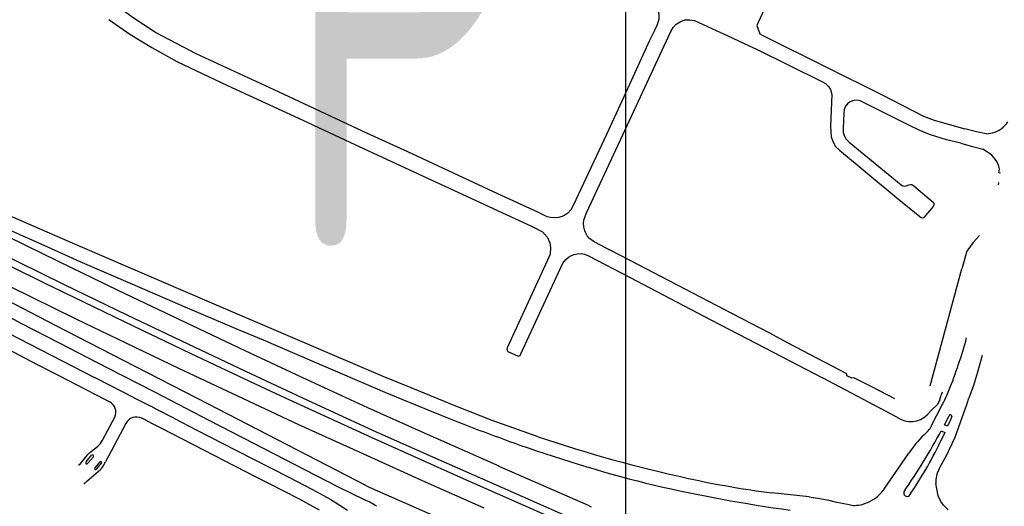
# Model space of a CAD drawing. Extents: x 148869 to 161638, y 453607 to 469810.
# Tile 813 of 1056: x 159118.55 to 159122.48, y 459826.72 to 459828.66. Entities that reach past the tile are written whole.
import ezdxf
from ezdxf.enums import TextEntityAlignment as Align

# ---------------------------------------------------------------- set-up
doc = ezdxf.new("R2010")
doc.units = 0
doc.layers.add('ALG1-OVERZICHT', color=1, linetype='CONTINUOUS')
doc.layers.add('LKI_V01_KANTRIJWEG', color=252, linetype='CONTINUOUS')
doc.layers.add('X-XX-AL-TEKENBLAD-KADER-G-OZ', color=1, linetype='CONTINUOUS', lineweight=25)
doc.styles.add('ISO', font='ISO.shx')

msp = doc.modelspace()

# ---------------------------------------------------------------- linework, layer by layer
at = {"layer": 'LKI_V01_KANTRIJWEG'}
for p, q in [((159121.4946, 459828.6485), (159121.4906, 459828.6387)), ((159121.4946, 459828.6485), (159121.4906, 459828.6387)), ((159121.4906, 459828.6387), (159121.5029, 459828.6056)), ((159121.4906, 459828.6387), (159121.5029, 459828.6056)), ((159121.3462, 459828.6111), (159121.356, 459828.6067)), ((159121.3462, 459828.6111), (159121.356, 459828.6067)), ((159121.356, 459828.6067), (159121.4779, 459828.5499)), ((159121.356, 459828.6067), (159121.4779, 459828.5499)), ((159121.5029, 459828.6056), (159121.5122, 459828.5999)), ((159121.5029, 459828.6056), (159121.5122, 459828.5999)), ((159121.4779, 459828.5499), (159121.487, 459828.5454)), ((159121.4779, 459828.5499), (159121.487, 459828.5454)), ((159122.3617, 459828.2151), (159122.3205, 459828.2259)), ((159122.3617, 459828.2151), (159122.3205, 459828.2259)), ((159122.3676, 459828.2144), (159122.3617, 459828.2151)), ((159122.3676, 459828.2144), (159122.3617, 459828.2151)), ((159122.4056, 459828.2055), (159122.3676, 459828.2144)), ((159122.4056, 459828.2055), (159122.3676, 459828.2144)), ((159122.4056, 459828.2055), (159122.4311, 459828.2095)), ((159122.4056, 459828.2055), (159122.4311, 459828.2095)), ((159122.3049, 459828.1685), (159122.3463, 459828.1575)), ((159122.3049, 459828.1685), (159122.3463, 459828.1575)), ((159122.3463, 459828.1575), (159122.3519, 459828.1552)), ((159122.3463, 459828.1575), (159122.3519, 459828.1552)), ((159122.3519, 459828.1552), (159122.3927, 459828.1443)), ((159122.3519, 459828.1552), (159122.3927, 459828.1443)), ((159122.411, 459828.1327), (159122.3927, 459828.1443)), ((159122.411, 459828.1327), (159122.3927, 459828.1443)), ((159122.4549, 459828.0019), (159122.4565, 459828.0115)), ((159122.4549, 459828.0019), (159122.4565, 459828.0115)), ((159122.3284, 459827.7373), (159122.3096, 459827.6676)), ((159122.3284, 459827.7373), (159122.3096, 459827.6676)), ((159122.1828, 459827.1994), (159122.3096, 459827.6676)), ((159122.1828, 459827.1994), (159122.3096, 459827.6676)), ((159118.129, 459827.605), (159118.8487, 459827.233)), ((159118.129, 459827.605), (159118.8487, 459827.233)), ((159118.6196, 459827.2858), (159118.7061, 459827.2407)), ((159118.6196, 459827.2858), (159118.7061, 459827.2407)), ((159118.7061, 459827.2407), (159118.8163, 459827.1841)), ((159118.7061, 459827.2407), (159118.8163, 459827.1841)), ((159118.9137, 459827.1994), (159118.8487, 459827.233)), ((159118.9137, 459827.1994), (159118.8487, 459827.233)), ((159122.0524, 459827.0731), (159121.7531, 459827.2315)), ((159122.0524, 459827.0731), (159121.7531, 459827.2315)), ((159118.8163, 459827.1841), (159118.8881, 459827.147)), ((159118.8163, 459827.1841), (159118.8881, 459827.147)), ((159119.0014, 459827.1548), (159118.9137, 459827.1994)), ((159119.0014, 459827.1548), (159118.9137, 459827.1994)), ((159122.2302, 459827.1751), (159122.2268, 459827.1626)), ((159122.2302, 459827.1751), (159122.2268, 459827.1626)), ((159122.2486, 459827.1618), (159122.2576, 459827.1818)), ((159122.2486, 459827.1618), (159122.2576, 459827.1818)), ((159118.8881, 459827.147), (159118.9096, 459827.1359)), ((159118.8881, 459827.147), (159118.9096, 459827.1359)), ((159119.0014, 459827.1548), (159119.0731, 459827.1183)), ((159119.0014, 459827.1548), (159119.0731, 459827.1183)), ((159122.2118, 459827.1259), (159122.1909, 459827.1051)), ((159122.2118, 459827.1259), (159122.1909, 459827.1051)), ((159122.2143, 459827.0917), (159122.2323, 459827.1275)), ((159122.2143, 459827.0917), (159122.2323, 459827.1275)), ((159122.3021, 459827.0514), (159122.3301, 459827.129)), ((159122.3021, 459827.0514), (159122.3301, 459827.129)), ((159122.3301, 459827.129), (159122.3371, 459827.1503)), ((159122.3301, 459827.129), (159122.3371, 459827.1503)), ((159119.0942, 459827.1074), (159119.0731, 459827.1183)), ((159119.0942, 459827.1074), (159119.0731, 459827.1183)), ((159119.1654, 459827.0703), (159119.0942, 459827.1074)), ((159119.1654, 459827.0703), (159119.0942, 459827.1074)), ((159122.1909, 459827.1051), (159122.1706, 459827.0843)), ((159122.1909, 459827.1051), (159122.1706, 459827.0843)), ((159122.2015, 459827.0679), (159122.2143, 459827.0917)), ((159122.2015, 459827.0679), (159122.2143, 459827.0917)), ((159118.881, 459826.9825), (159118.9294, 459827.0752)), ((159118.881, 459826.9825), (159118.9294, 459827.0752)), ((159118.9733, 459827.0499), (159118.8931, 459826.8972)), ((159118.9733, 459827.0499), (159118.8931, 459826.8972)), ((159119.0675, 459827.0555), (159119.1133, 459827.0325)), ((159119.0675, 459827.0555), (159119.1133, 459827.0325)), ((159122.1879, 459827.0402), (159122.2015, 459827.0679)), ((159122.1879, 459827.0402), (159122.2015, 459827.0679)), ((159122.253, 459827.07), (159122.259, 459827.0819)), ((159122.253, 459827.07), (159122.259, 459827.0819)), ((159122.2687, 459827.0778), (159122.2632, 459827.0649)), ((159122.2687, 459827.0778), (159122.2632, 459827.0649)), ((159119.1133, 459827.0325), (159119.4951, 459826.8357)), ((159119.1133, 459827.0325), (159119.4951, 459826.8357)), ((159122.0011, 459826.7907), (159122.0972, 459826.9309)), ((159122.0011, 459826.7907), (159122.0972, 459826.9309)), ((159118.8152, 459826.8965), (159118.8371, 459826.9231)), ((159118.8152, 459826.8965), (159118.8371, 459826.9231)), ((159118.844, 459826.9172), (159118.8213, 459826.89)), ((159118.844, 459826.9172), (159118.8213, 459826.89)), ((159118.8693, 459826.896), (159118.8498, 459826.8721)), ((159118.8693, 459826.896), (159118.8498, 459826.8721)), ((159118.876, 459826.8914), (159118.8763, 459826.8918)), ((159118.876, 459826.8914), (159118.8763, 459826.8918)), ((159118.8763, 459826.8918), (159118.8765, 459826.8923)), ((159118.8763, 459826.8918), (159118.8765, 459826.8923)), ((159118.8861, 459826.8846), (159118.8931, 459826.8972)), ((159118.8861, 459826.8846), (159118.8931, 459826.8972)), ((159122.2189, 459826.8685), (159122.2275, 459826.8855)), ((159122.2189, 459826.8685), (159122.2275, 459826.8855)), ((159119.4951, 459826.8357), (159119.54, 459826.8129)), ((159119.4951, 459826.8357), (159119.54, 459826.8129)), ((159119.54, 459826.8129), (159119.6656, 459826.7495)), ((159119.54, 459826.8129), (159119.6656, 459826.7495)), ((159120.9818, 459826.8291), (159120.9831, 459826.8288)), ((159120.9818, 459826.8291), (159120.9831, 459826.8288)), ((159119.9254, 459826.7454), (159119.8221, 459826.7956)), ((159119.9254, 459826.7454), (159119.8221, 459826.7956)), ((159121.6997, 459826.7568), (159121.5513, 459826.7722)), ((159121.6997, 459826.7568), (159121.5513, 459826.7722)), ((159122.2146, 459826.7608), (159122.2053, 459826.8103)), ((159122.2146, 459826.7608), (159122.2053, 459826.8103)), ((159119.6656, 459826.7495), (159119.7452, 459826.7056)), ((159119.6656, 459826.7495), (159119.7452, 459826.7056)), ((159121.7781, 459826.7429), (159121.8035, 459826.7373)), ((159121.7781, 459826.7429), (159121.8035, 459826.7373)), ((159121.8035, 459826.7373), (159121.8593, 459826.7258)), ((159121.8035, 459826.7373), (159121.8593, 459826.7258)), ((159122.225, 459826.7376), (159122.2146, 459826.7608)), ((159122.225, 459826.7376), (159122.2146, 459826.7608)), ((159122.2356, 459826.7238), (159122.225, 459826.7376)), ((159122.2356, 459826.7238), (159122.225, 459826.7376)), ((159120.8202, 459826.7216), (159120.8301, 459826.7175)), ((159120.8202, 459826.7216), (159120.8301, 459826.7175)), ((159122.2542, 459826.7051), (159122.2356, 459826.7238)), ((159122.2542, 459826.7051), (159122.2356, 459826.7238))]:
    msp.add_line(p, q, dxfattribs=at)
for points in [[(159121.8286, 459829.8653), (159121.8392, 459829.8595), (159121.9519, 459829.8112), (159121.9816, 459829.796), (159121.9927, 459829.7892), (159122, 459829.7794), (159122.0038, 459829.7665), (159122.002, 459829.7469), (159121.9824, 459829.7003), (159121.9398, 459829.6067), (159121.8731, 459829.4646), (159121.6528, 459828.9886), (159121.4946, 459828.6485)], [(159121.8286, 459829.8653), (159121.8392, 459829.8595), (159121.9519, 459829.8112), (159121.9816, 459829.796), (159121.9927, 459829.7892), (159122, 459829.7794), (159122.0038, 459829.7665), (159122.002, 459829.7469), (159121.9824, 459829.7003), (159121.9398, 459829.6067), (159121.8731, 459829.4646), (159121.6528, 459828.9886), (159121.4946, 459828.6485)], [(159121.3207, 459826.3967), (159121.0534, 459826.5093), (159120.8241, 459826.6081), (159120.683, 459826.6696), (159120.3209, 459826.8286), (159119.9558, 459826.992), (159119.5931, 459827.1593), (159119.4029, 459827.2484), (159119.2311, 459827.3293), (159119.0065, 459827.4367), (159118.6464, 459827.611), (159118.3956, 459827.735), (159118.2175, 459827.8243), (159118.0116, 459827.9276), (159117.8596, 459828.0038), (159117.6105, 459828.1297), (159117.4325, 459828.2215), (159117.1874, 459828.35), (159117.0455, 459828.4247), (159116.8072, 459828.5506), (159116.6487, 459828.6349), (159115.7721, 459829.1158)], [(159121.3207, 459826.3967), (159121.0534, 459826.5093), (159120.8241, 459826.6081), (159120.683, 459826.6696), (159120.3209, 459826.8286), (159119.9558, 459826.992), (159119.5931, 459827.1593), (159119.4029, 459827.2484), (159119.2311, 459827.3293), (159119.0065, 459827.4367), (159118.6464, 459827.611), (159118.3956, 459827.735), (159118.2175, 459827.8243), (159118.0116, 459827.9276), (159117.8596, 459828.0038), (159117.6105, 459828.1297), (159117.4325, 459828.2215), (159117.1874, 459828.35), (159117.0455, 459828.4247), (159116.8072, 459828.5506), (159116.6487, 459828.6349), (159115.7721, 459829.1158)], [(159115.9002, 459829.0787), (159116.6606, 459828.6622), (159116.8809, 459828.5455), (159117.1109, 459828.4242), (159117.3048, 459828.3219), (159117.5118, 459828.2142), (159117.7338, 459828.1002), (159117.9751, 459827.9787), (159118.1989, 459827.8673), (159118.449, 459827.742), (159118.7272, 459827.605), (159118.9783, 459827.4836), (159119.2215, 459827.3672), (159119.4739, 459827.2478), (159119.7186, 459827.1338)], [(159115.9002, 459829.0787), (159116.6606, 459828.6622), (159116.8809, 459828.5455), (159117.1109, 459828.4242), (159117.3048, 459828.3219), (159117.5118, 459828.2142), (159117.7338, 459828.1002), (159117.9751, 459827.9787), (159118.1989, 459827.8673), (159118.449, 459827.742), (159118.7272, 459827.605), (159118.9783, 459827.4836), (159119.2215, 459827.3672), (159119.4739, 459827.2478), (159119.7186, 459827.1338)], [(159120.9831, 459828.4026), (159120.8913, 459828.2041), (159120.7588, 459827.9199), (159120.7495, 459827.9026), (159120.7371, 459827.8894), (159120.725, 459827.8815), (159120.7141, 459827.8762), (159120.7002, 459827.8722), (159120.6848, 459827.8706), (159120.6683, 459827.8717), (159120.6548, 459827.8751), (159120.6177, 459827.8933), (159120.4411, 459827.9745), (159120.0992, 459828.1343), (159119.9384, 459828.2078), (159119.5829, 459828.3742), (159119.2547, 459828.5261), (159119.0926, 459828.611), (159118.9988, 459828.6717), (159118.9265, 459828.7249), (159118.8542, 459828.7805), (159118.7771, 459828.8471), (159118.7199, 459828.8999)], [(159120.9831, 459828.4026), (159120.8913, 459828.2041), (159120.7588, 459827.9199), (159120.7495, 459827.9026), (159120.7371, 459827.8894), (159120.725, 459827.8815), (159120.7141, 459827.8762), (159120.7002, 459827.8722), (159120.6848, 459827.8706), (159120.6683, 459827.8717), (159120.6548, 459827.8751), (159120.6177, 459827.8933), (159120.4411, 459827.9745), (159120.0992, 459828.1343), (159119.9384, 459828.2078), (159119.5829, 459828.3742), (159119.2547, 459828.5261), (159119.0926, 459828.611), (159118.9988, 459828.6717), (159118.9265, 459828.7249), (159118.8542, 459828.7805), (159118.7771, 459828.8471), (159118.7199, 459828.8999)], [(159120.9831, 459828.7796), (159121.0601, 459828.7433), (159121.0759, 459828.732), (159121.0889, 459828.7164), (159121.0962, 459828.6995), (159121.1007, 459828.6848), (159121.0996, 459828.6626), (159121.0921, 459828.6393), (159121.0827, 459828.6184), (159121.0633, 459828.5784), (159120.9831, 459828.4026)], [(159120.9831, 459828.7796), (159121.0601, 459828.7433), (159121.0759, 459828.732), (159121.0889, 459828.7164), (159121.0962, 459828.6995), (159121.1007, 459828.6848), (159121.0996, 459828.6626), (159121.0921, 459828.6393), (159121.0827, 459828.6184), (159121.0633, 459828.5784), (159120.9831, 459828.4026)], [(159118.9053, 459828.6628), (159118.989, 459828.6035), (159119.0779, 459828.5505), (159119.1775, 459828.4955), (159119.3794, 459828.3995), (159119.6803, 459828.2601), (159119.8877, 459828.1632), (159120.14, 459828.047), (159120.598, 459827.8344), (159120.6361, 459827.8155), (159120.6565, 459827.7917), (159120.6653, 459827.7706), (159120.6681, 459827.7517), (159120.666, 459827.7259), (159120.6559, 459827.7018), (159120.4955, 459827.3523), (159120.4939, 459827.3462), (159120.4948, 459827.342), (159120.4983, 459827.3376), (159120.5395, 459827.3188), (159120.5429, 459827.3192), (159120.5464, 459827.3208)], [(159118.9053, 459828.6628), (159118.989, 459828.6035), (159119.0779, 459828.5505), (159119.1775, 459828.4955), (159119.3794, 459828.3995), (159119.6803, 459828.2601), (159119.8877, 459828.1632), (159120.14, 459828.047), (159120.598, 459827.8344), (159120.6361, 459827.8155), (159120.6565, 459827.7917), (159120.6653, 459827.7706), (159120.6681, 459827.7517), (159120.666, 459827.7259), (159120.6559, 459827.7018), (159120.4955, 459827.3523), (159120.4939, 459827.3462), (159120.4948, 459827.342), (159120.4983, 459827.3376), (159120.5395, 459827.3188), (159120.5429, 459827.3192), (159120.5464, 459827.3208)], [(159120.9831, 459828.2592), (159121.1474, 459828.6151), (159121.1571, 459828.6307), (159121.1695, 459828.6437), (159121.1847, 459828.6535), (159121.2038, 459828.6609), (159121.2234, 459828.6614), (159121.2423, 459828.6582), (159121.3462, 459828.6111)], [(159120.9831, 459828.2592), (159121.1474, 459828.6151), (159121.1571, 459828.6307), (159121.1695, 459828.6437), (159121.1847, 459828.6535), (159121.2038, 459828.6609), (159121.2234, 459828.6614), (159121.2423, 459828.6582), (159121.3462, 459828.6111)], [(159121.5122, 459828.5999), (159121.7717, 459828.4706), (159121.9891, 459828.3632), (159122.1558, 459828.2766), (159122.198, 459828.2608), (159122.3205, 459828.2259)], [(159121.5122, 459828.5999), (159121.7717, 459828.4706), (159121.9891, 459828.3632), (159122.1558, 459828.2766), (159122.198, 459828.2608), (159122.3205, 459828.2259)], [(159121.487, 459828.5454), (159121.7509, 459828.4152), (159121.7646, 459828.4077), (159121.7781, 459828.3943), (159121.7845, 459828.3826), (159121.7909, 459828.3631), (159121.7845, 459828.2371), (159121.7878, 459828.1944), (159121.7954, 459828.1728), (159121.8053, 459828.1558), (159121.8213, 459828.1404), (159122.0499, 459827.9504), (159122.141, 459827.8757), (159122.1469, 459827.8719), (159122.1515, 459827.8713), (159122.1569, 459827.8718)], [(159121.487, 459828.5454), (159121.7509, 459828.4152), (159121.7646, 459828.4077), (159121.7781, 459828.3943), (159121.7845, 459828.3826), (159121.7909, 459828.3631), (159121.7845, 459828.2371), (159121.7878, 459828.1944), (159121.7954, 459828.1728), (159121.8053, 459828.1558), (159121.8213, 459828.1404), (159122.0499, 459827.9504), (159122.141, 459827.8757), (159122.1469, 459827.8719), (159122.1515, 459827.8713), (159122.1569, 459827.8718)], [(159121.8724, 459828.3377), (159121.8611, 459828.3329), (159121.8525, 459828.3255), (159121.8453, 459828.3164), (159121.8399, 459828.3031), (159121.8376, 459828.2871), (159121.8369, 459828.258), (159121.8353, 459828.2286), (159121.8361, 459828.212), (159121.8395, 459828.1999), (159121.8465, 459828.1868), (159121.8598, 459828.1733), (159122.0669, 459828.0024), (159122.073, 459827.9985), (159122.0794, 459827.9975), (159122.0872, 459827.9981), (159122.097, 459828.0024), (159122.1041, 459828.0045), (159122.1089, 459828.004), (159122.1178, 459827.999), (159122.1958, 459827.9315), (159122.1974, 459827.9277), (159122.1978, 459827.9222), (159122.1943, 459827.9154), (159122.1569, 459827.8718)], [(159121.8724, 459828.3377), (159121.8611, 459828.3329), (159121.8525, 459828.3255), (159121.8453, 459828.3164), (159121.8399, 459828.3031), (159121.8376, 459828.2871), (159121.8369, 459828.258), (159121.8353, 459828.2286), (159121.8361, 459828.212), (159121.8395, 459828.1999), (159121.8465, 459828.1868), (159121.8598, 459828.1733), (159122.0669, 459828.0024), (159122.073, 459827.9985), (159122.0794, 459827.9975), (159122.0872, 459827.9981), (159122.097, 459828.0024), (159122.1041, 459828.0045), (159122.1089, 459828.004), (159122.1178, 459827.999), (159122.1958, 459827.9315), (159122.1974, 459827.9277), (159122.1978, 459827.9222), (159122.1943, 459827.9154), (159122.1569, 459827.8718)], [(159122.3049, 459828.1685), (159122.2474, 459828.1825), (159122.18, 459828.2037), (159122.139, 459828.2209), (159122.1005, 459828.2397), (159121.9222, 459828.3288), (159121.9031, 459828.3379), (159121.8918, 459828.3406), (159121.8793, 459828.3397), (159121.8724, 459828.3377)], [(159122.3049, 459828.1685), (159122.2474, 459828.1825), (159122.18, 459828.2037), (159122.139, 459828.2209), (159122.1005, 459828.2397), (159121.9222, 459828.3288), (159121.9031, 459828.3379), (159121.8918, 459828.3406), (159121.8793, 459828.3397), (159121.8724, 459828.3377)], [(159120.9831, 459827.7017), (159120.8627, 459827.7645), (159120.8382, 459827.7777), (159120.8239, 459827.7884), (159120.8147, 459827.7991), (159120.81, 459827.8074), (159120.8051, 459827.8183), (159120.8008, 459827.8344), (159120.7998, 459827.8485), (159120.8011, 459827.8616), (159120.8122, 459827.8908), (159120.9831, 459828.2592)], [(159120.9831, 459827.7017), (159120.8627, 459827.7645), (159120.8382, 459827.7777), (159120.8239, 459827.7884), (159120.8147, 459827.7991), (159120.81, 459827.8074), (159120.8051, 459827.8183), (159120.8008, 459827.8344), (159120.7998, 459827.8485), (159120.8011, 459827.8616), (159120.8122, 459827.8908), (159120.9831, 459828.2592)], [(159120.6192, 459826.997), (159120.4354, 459827.0622), (159120.2963, 459827.1164), (159120.112, 459827.1915), (159120.0009, 459827.2372), (159119.3258, 459827.5259), (159118.7827, 459827.7601), (159118.4323, 459827.9117), (159118.1779, 459828.0219), (159117.9784, 459828.1143), (159117.9191, 459828.1429)], [(159120.6192, 459826.997), (159120.4354, 459827.0622), (159120.2963, 459827.1164), (159120.112, 459827.1915), (159120.0009, 459827.2372), (159119.3258, 459827.5259), (159118.7827, 459827.7601), (159118.4323, 459827.9117), (159118.1779, 459828.0219), (159117.9784, 459828.1143), (159117.9191, 459828.1429)], [(159122.463, 459828.0496), (159122.4571, 459828.0502), (159122.4594, 459828.0668)], [(159122.463, 459828.0496), (159122.4571, 459828.0502), (159122.4594, 459828.0668)], [(159119.9338, 459826.8009), (159119.303, 459827.127), (159118.9638, 459827.3018), (159118.6925, 459827.4405), (159118.4331, 459827.5757), (159118.276, 459827.6594), (159118.0397, 459827.7887), (159117.9017, 459827.8619), (159117.7851, 459827.9254), (159117.8001, 459827.9505), (159118.0676, 459827.8177), (159118.283, 459827.7096), (159118.5089, 459827.5973), (159118.7742, 459827.4671), (159118.973, 459827.3718), (159119.1844, 459827.2711), (159119.4194, 459827.1596), (159119.663, 459827.0461), (159119.9076, 459826.9349), (159120.1557, 459826.8221), (159120.4014, 459826.7129)], [(159119.9338, 459826.8009), (159119.303, 459827.127), (159118.9638, 459827.3018), (159118.6925, 459827.4405), (159118.4331, 459827.5757), (159118.276, 459827.6594), (159118.0397, 459827.7887), (159117.9017, 459827.8619), (159117.7851, 459827.9254), (159117.8001, 459827.9505), (159118.0676, 459827.8177), (159118.283, 459827.7096), (159118.5089, 459827.5973), (159118.7742, 459827.4671), (159118.973, 459827.3718), (159119.1844, 459827.2711), (159119.4194, 459827.1596), (159119.663, 459827.0461), (159119.9076, 459826.9349), (159120.1557, 459826.8221), (159120.4014, 459826.7129)], [(159118.2188, 459827.9505), (159118.4562, 459827.8456), (159118.6464, 459827.762), (159118.79, 459827.6968), (159119.0093, 459827.6013), (159119.2187, 459827.5115), (159119.4214, 459827.4245), (159119.522, 459827.3838), (159119.7151, 459827.3), (159120.0069, 459827.1752), (159120.0975, 459827.1372), (159120.2207, 459827.0871)], [(159118.2188, 459827.9505), (159118.4562, 459827.8456), (159118.6464, 459827.762), (159118.79, 459827.6968), (159119.0093, 459827.6013), (159119.2187, 459827.5115), (159119.4214, 459827.4245), (159119.522, 459827.3838), (159119.7151, 459827.3), (159120.0069, 459827.1752), (159120.0975, 459827.1372), (159120.2207, 459827.0871)], [(159120.8202, 459826.7216), (159120.4627, 459826.8785), (159120.4631, 459826.8798), (159120.1531, 459827.0166), (159119.939, 459827.1125), (159119.6967, 459827.2243), (159119.4496, 459827.3396), (159119.2396, 459827.4392), (159118.9425, 459827.5808), (159118.7044, 459827.6965), (159118.4379, 459827.8272), (159118.2145, 459827.9412)], [(159120.8202, 459826.7216), (159120.4627, 459826.8785), (159120.4631, 459826.8798), (159120.1531, 459827.0166), (159119.939, 459827.1125), (159119.6967, 459827.2243), (159119.4496, 459827.3396), (159119.2396, 459827.4392), (159118.9425, 459827.5808), (159118.7044, 459827.6965), (159118.4379, 459827.8272), (159118.2145, 459827.9412)], [(159119.8221, 459826.7956), (159119.6461, 459826.8857), (159119.4868, 459826.9678), (159119.306, 459827.0613), (159119.0921, 459827.173), (159118.8987, 459827.2719), (159118.7093, 459827.3701), (159118.5582, 459827.4482), (159118.3832, 459827.5417), (159118.1703, 459827.6558), (159117.9959, 459827.7515), (159117.8168, 459827.851)], [(159119.8221, 459826.7956), (159119.6461, 459826.8857), (159119.4868, 459826.9678), (159119.306, 459827.0613), (159119.0921, 459827.173), (159118.8987, 459827.2719), (159118.7093, 459827.3701), (159118.5582, 459827.4482), (159118.3832, 459827.5417), (159118.1703, 459827.6558), (159117.9959, 459827.7515), (159117.8168, 459827.851)], [(159122.38, 459827.7997), (159122.3539, 459827.7728), (159122.3284, 459827.7373)], [(159122.38, 459827.7997), (159122.3539, 459827.7728), (159122.3284, 459827.7373)], [(159120.5464, 459827.3208), (159120.5502, 459827.3275), (159120.717, 459827.6893), (159120.7285, 459827.7039), (159120.7395, 459827.7132), (159120.7514, 459827.7203), (159120.7618, 459827.7246), (159120.7762, 459827.7275), (159120.7909, 459827.7279), (159120.8042, 459827.7253), (159120.8192, 459827.7195), (159120.9831, 459827.6336)], [(159120.5464, 459827.3208), (159120.5502, 459827.3275), (159120.717, 459827.6893), (159120.7285, 459827.7039), (159120.7395, 459827.7132), (159120.7514, 459827.7203), (159120.7618, 459827.7246), (159120.7762, 459827.7275), (159120.7909, 459827.7279), (159120.8042, 459827.7253), (159120.8192, 459827.7195), (159120.9831, 459827.6336)], [(159122.0421, 459827.1476), (159121.9523, 459827.1952), (159121.8778, 459827.2326), (159121.8697, 459827.2301), (159121.8503, 459827.2404), (159121.8496, 459827.2476), (159121.616, 459827.3707), (159121.54, 459827.4115), (159121.3972, 459827.4863), (159120.9831, 459827.7017)], [(159122.0421, 459827.1476), (159121.9523, 459827.1952), (159121.8778, 459827.2326), (159121.8697, 459827.2301), (159121.8503, 459827.2404), (159121.8496, 459827.2476), (159121.616, 459827.3707), (159121.54, 459827.4115), (159121.3972, 459827.4863), (159120.9831, 459827.7017)], [(159120.9831, 459827.6336), (159121.308, 459827.4637), (159121.4892, 459827.3695), (159121.7531, 459827.2315)], [(159120.9831, 459827.6336), (159121.308, 459827.4637), (159121.4892, 459827.3695), (159121.7531, 459827.2315)], [(159118.0346, 459827.5839), (159118.4297, 459827.3848), (159118.6196, 459827.2858)], [(159118.0346, 459827.5839), (159118.4297, 459827.3848), (159118.6196, 459827.2858)], [(159122.3896, 459827.3206), (159122.371, 459827.254), (159122.355, 459827.2014), (159122.3371, 459827.1503)], [(159122.3896, 459827.3206), (159122.371, 459827.254), (159122.355, 459827.2014), (159122.3371, 459827.1503)], [(159119.7186, 459827.1338), (159119.9722, 459827.0165), (159120.2185, 459826.9067), (159120.4749, 459826.7937), (159120.7311, 459826.6813), (159120.9878, 459826.5702), (159121.1898, 459826.4832), (159121.3098, 459826.433), (159121.4302, 459826.3844)], [(159119.7186, 459827.1338), (159119.9722, 459827.0165), (159120.2185, 459826.9067), (159120.4749, 459826.7937), (159120.7311, 459826.6813), (159120.9878, 459826.5702), (159121.1898, 459826.4832), (159121.3098, 459826.433), (159121.4302, 459826.3844)], [(159119.0675, 459827.0555), (159119.0403, 459827.069), (159119.0388, 459827.0697), (159119.0373, 459827.0705)], [(159119.0675, 459827.0555), (159119.0403, 459827.069), (159119.0388, 459827.0697), (159119.0373, 459827.0705)], [(159119.1654, 459827.0703), (159119.257, 459827.0226), (159119.4148, 459826.9417), (159119.6244, 459826.8353), (159119.7181, 459826.7866), (159119.7922, 459826.7457), (159119.8574, 459826.7039)], [(159119.1654, 459827.0703), (159119.257, 459827.0226), (159119.4148, 459826.9417), (159119.6244, 459826.8353), (159119.7181, 459826.7866), (159119.7922, 459826.7457), (159119.8574, 459826.7039)], [(159122.2632, 459827.0649), (159122.2522, 459827.0384), (159122.2393, 459827.0448), (159122.253, 459827.07)], [(159122.2632, 459827.0649), (159122.2522, 459827.0384), (159122.2393, 459827.0448), (159122.253, 459827.07)], [(159122.2823, 459826.9954), (159122.2909, 459827.0182), (159122.3021, 459827.0514)], [(159122.2823, 459826.9954), (159122.2909, 459827.0182), (159122.3021, 459827.0514)], [(159122.227, 459827.0206), (159122.241, 459827.0137), (159122.223, 459826.9745)], [(159122.227, 459827.0206), (159122.241, 459827.0137), (159122.223, 459826.9745)], [(159122.2275, 459826.8855), (159122.2473, 459826.922), (159122.2823, 459826.9954)], [(159122.2275, 459826.8855), (159122.2473, 459826.922), (159122.2823, 459826.9954)], [(159118.7905, 459826.8866), (159118.8176, 459826.9204), (159118.8222, 459826.9257), (159118.827, 459826.9308)], [(159118.7905, 459826.8866), (159118.8176, 459826.9204), (159118.8222, 459826.9257), (159118.827, 459826.9308)], [(159118.827, 459826.9308), (159118.8303, 459826.9342), (159118.834, 459826.9371), (159118.8613, 459826.9586)], [(159118.827, 459826.9308), (159118.8303, 459826.9342), (159118.834, 459826.9371), (159118.8613, 459826.9586)], [(159118.8534, 459826.8654), (159118.8558, 459826.8667), (159118.8577, 459826.8685), (159118.876, 459826.8914)], [(159118.8534, 459826.8654), (159118.8558, 459826.8667), (159118.8577, 459826.8685), (159118.876, 459826.8914)], [(159118.8069, 459826.8074), (159118.8118, 459826.8127), (159118.8169, 459826.8179), (159118.8724, 459826.8664)], [(159118.8069, 459826.8074), (159118.8118, 459826.8127), (159118.8169, 459826.8179), (159118.8724, 459826.8664)], [(159119.9338, 459826.8009), (159119.9451, 459826.7953), (159120.3746, 459826.606), (159120.4183, 459826.5882)], [(159119.9338, 459826.8009), (159119.9451, 459826.7953), (159120.3746, 459826.606), (159120.4183, 459826.5882)], [(159121.6997, 459826.7568), (159121.7422, 459826.7503), (159121.7781, 459826.7429)], [(159121.6997, 459826.7568), (159121.7422, 459826.7503), (159121.7781, 459826.7429)]]:
    msp.add_lwpolyline(points, dxfattribs=at)
for centre, radius, start, end in [((159122.4047, 459828.3104), 0.1043, 284.6657, 327.5349), ((159122.4047, 459828.3104), 0.1043, 284.6657, 327.5349), ((159122.362, 459828.046), 0.0996, 12.0194, 60.5153), ((159122.362, 459828.046), 0.0996, 12.0194, 60.5153), ((159120.4845, 459827.8941), 1.9108, 338.1115, 344.7722), ((159120.4845, 459827.8941), 1.9108, 338.1115, 344.7722), ((159118.887, 459827.0949), 0.0468, 335.0376, 61.1116), ((159118.887, 459827.0949), 0.0468, 335.0376, 61.1116), ((159122.0975, 459827.1942), 0.1332, 329.1653, 346.2929), ((159122.0975, 459827.1942), 0.1332, 329.1653, 346.2929), ((159121.9431, 459827.2857), 0.3297, 331.3111, 337.919), ((159121.9431, 459827.2857), 0.3297, 331.3111, 337.919), ((159123.3705, 459834.8842), 8.4093, 248.00271, 250.37225), ((159123.3705, 459834.8842), 8.4093, 248.00271, 250.37225), ((159119.0162, 459827.0262), 0.0491, 64.5977, 151.1304), ((159119.0162, 459827.0262), 0.0491, 64.5977, 151.1304), ((159122.1048, 459827.15), 0.093, 235.7633, 315.0355), ((159122.1048, 459827.15), 0.093, 235.7633, 315.0355), ((159122.2634, 459827.0787), 0.00542, 349.8807, 143.7363), ((159122.2634, 459827.0787), 0.00542, 349.8807, 143.7363), ((159119.9533, 459828.2477), 2.5837, 325.3501, 331.6445), ((159119.9533, 459828.2477), 2.5837, 325.3501, 331.6445), ((159122.0891, 459827.0916), 0.1114, 308.5319, 332.5288), ((159122.0891, 459827.0916), 0.1114, 308.5319, 332.5288), ((159118.8133, 459827.0183), 0.0766, 308.8482, 332.1058), ((159118.8133, 459827.0183), 0.0766, 308.8482, 332.1058), ((159122.3729, 459832.1448), 5.4383, 251.188, 257.7485), ((159122.3729, 459832.1448), 5.4383, 251.188, 257.7485), ((159122.492, 459826.6648), 0.476, 134.4807, 146.0261), ((159122.492, 459826.6648), 0.476, 134.4807, 146.0261), ((159120.6751, 459827.7298), 1.7223, 325.8428, 333.9895), ((159120.6751, 459827.7298), 1.7223, 325.8428, 333.9895), ((159122.4906, 459832.4953), 5.8637, 250.62969, 256.10659), ((159122.4906, 459832.4953), 5.8637, 250.62969, 256.10659), ((159118.8191, 459826.8931), 0.00521, 139.0915, 210.1085), ((159118.8191, 459826.8931), 0.00521, 139.0915, 210.1085), ((159118.8181, 459826.8929), 0.00426, 214.5004, 318.1443), ((159118.8181, 459826.8929), 0.00426, 214.5004, 318.1443), ((159118.8405, 459826.9192), 0.0051, 56.7854, 131.544), ((159118.8405, 459826.9192), 0.0051, 56.7854, 131.544), ((159118.8406, 459826.92), 0.00441, 320.6554, 52.5637), ((159118.8406, 459826.92), 0.00441, 320.6554, 52.5637), ((159118.8729, 459826.8934), 0.00446, 57.4033, 144.558), ((159118.8729, 459826.8934), 0.00446, 57.4033, 144.558), ((159118.8729, 459826.894), 0.00403, 334.9031, 52.0087), ((159118.8729, 459826.894), 0.00403, 334.9031, 52.0087), ((159118.7867, 459826.8899), 0.0051, 246.3951, 319.1967), ((159118.7867, 459826.8899), 0.0051, 246.3951, 319.1967), ((159118.8533, 459826.8695), 0.0044, 144.222, 223.9058), ((159118.8533, 459826.8695), 0.0044, 144.222, 223.9058), ((159118.853, 459826.8695), 0.00415, 227.6094, 276.2628), ((159118.853, 459826.8695), 0.00415, 227.6094, 276.2628), ((159118.8306, 459826.9121), 0.0619, 312.4453, 333.6844), ((159118.8306, 459826.9121), 0.0619, 312.4453, 333.6844), ((159122.3049, 459826.8177), 0.0998, 149.4552, 184.2549), ((159122.3049, 459826.8177), 0.0998, 149.4552, 184.2549), ((159122.0857, 459830.8093), 4.0723, 257.7104, 262.4601), ((159122.0857, 459830.8093), 4.0723, 257.7104, 262.4601), ((159122.5439, 459833.2257), 6.5867, 257.18231, 261.97483), ((159122.5439, 459833.2257), 6.5867, 257.18231, 261.97483), ((159121.8651, 459826.8849), 0.1655, 296.688, 325.3123), ((159121.8651, 459826.8849), 0.1655, 296.688, 325.3123), ((159122.0904, 459826.7719), 0.0135, 149.6827, 317.3983), ((159122.0904, 459826.7719), 0.0135, 149.6827, 317.3983), ((159119.7845, 459826.4247), 0.3503, 57.1368, 66.2686), ((159119.7845, 459826.4247), 0.3503, 57.1368, 66.2686), ((159121.8769, 459826.8649), 0.1423, 271.9901, 296.0402), ((159121.8769, 459826.8649), 0.1423, 271.9901, 296.0402), ((159121.8819, 459826.8061), 0.0834, 254.3327, 269.9848), ((159121.8819, 459826.8061), 0.0834, 254.3327, 269.9848)]:
    msp.add_arc(centre, radius, start, end, dxfattribs=at)
at = {"layer": 'X-XX-AL-TEKENBLAD-KADER-G-OZ'}
msp.add_lwpolyline([(159120.9682, 459830.2847), (159127.1182, 459830.2847), (159127.1182, 459825.9797), (159120.9682, 459825.9797)], close=True, dxfattribs=at)

# ---------------------------------------------------------------- texts
at = {"layer": 'ALG1-OVERZICHT', "style": 'ISO', "width": 0.7}
msp.add_text('P', height=1.875, dxfattribs=at).set_placement((159119.6028, 459827.1906), align=Align.BOTTOM_LEFT)

doc.saveas('drawing.dxf')
